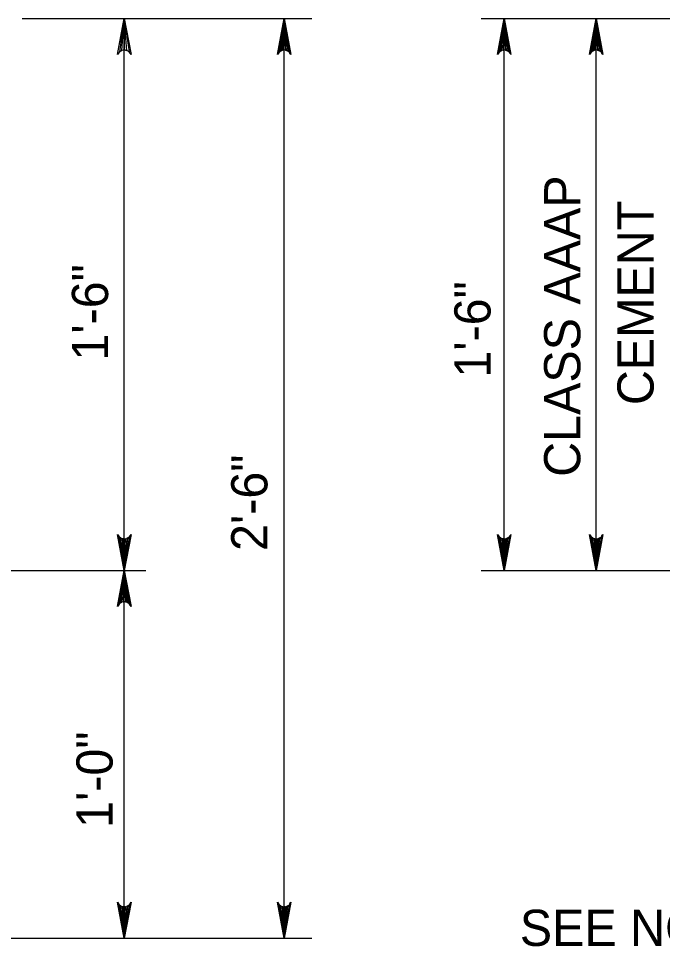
# Model space of a CAD drawing. Extents: x 636530 to 644067, y 294168 to 299122.
# Drawn here: x 641931.2 to 641984.6, y 296397.2 to 296474.1 of the extents above; entities that cross this region are included whole.
import ezdxf

# ---------------------------------------------------------------- set-up
doc = ezdxf.new("R2010")
doc.units = 0
doc.layers.add('1', color=7, linetype='Continuous')

msp = doc.modelspace()

# ---------------------------------------------------------------- linework, layer by layer
at = {"layer": '1'}
for p, q in [((641931.503, 296474.097), (641955.51, 296474.097)), ((641939.968, 296428.377), (641939.968, 296474.097)), ((641953.215, 296397.897), (641953.215, 296474.097)), ((641969.54, 296474.097), (641993.519, 296474.097)), ((641971.444, 296428.377), (641971.444, 296474.097)), ((641979.064, 296428.377), (641979.064, 296474.097)), ((641924.666, 296428.377), (641941.742, 296428.377)), ((641939.968, 296397.897), (641939.968, 296428.377)), ((641969.54, 296428.377), (641993.519, 296428.377)), ((641924.923, 296397.897), (641955.51, 296397.897))]:
    msp.add_line(p, q, dxfattribs=at)
for points in [[(641939.968, 296474.097), (641940.527, 296471.115), (641940.368, 296471.345), (641940.168, 296471.463), (641939.968, 296471.497), (641939.768, 296471.463), (641939.568, 296471.345), (641939.408, 296471.115), (641939.968, 296474.097), (641939.568, 296471.345), (641939.768, 296471.463), (641939.968, 296474.097), (641939.968, 296471.497), (641940.168, 296471.463), (641939.968, 296474.097), (641940.368, 296471.345)], [(641953.215, 296474.097), (641953.775, 296471.115), (641953.695, 296471.23), (641953.615, 296471.345), (641953.515, 296471.404), (641953.415, 296471.463), (641953.315, 296471.48), (641953.215, 296471.497), (641953.115, 296471.48), (641953.015, 296471.463), (641952.915, 296471.404), (641952.815, 296471.345), (641952.736, 296471.23), (641952.656, 296471.115), (641953.215, 296474.097), (641952.736, 296471.23), (641952.815, 296471.345), (641953.215, 296474.097), (641952.915, 296471.404), (641953.015, 296471.463), (641953.215, 296474.097), (641953.115, 296471.48), (641953.215, 296471.497), (641953.215, 296474.097), (641953.315, 296471.48), (641953.415, 296471.463), (641953.215, 296474.097), (641953.515, 296471.404), (641953.615, 296471.345), (641953.215, 296474.097), (641953.695, 296471.23)], [(641971.444, 296474.097), (641972.004, 296471.115), (641971.924, 296471.23), (641971.844, 296471.345), (641971.744, 296471.404), (641971.644, 296471.463), (641971.544, 296471.48), (641971.444, 296471.497), (641971.344, 296471.48), (641971.244, 296471.463), (641971.144, 296471.404), (641971.044, 296471.345), (641970.965, 296471.23), (641970.885, 296471.115), (641971.444, 296474.097), (641970.965, 296471.23), (641971.044, 296471.345), (641971.444, 296474.097), (641971.144, 296471.404), (641971.244, 296471.463), (641971.444, 296474.097), (641971.344, 296471.48), (641971.444, 296471.497), (641971.444, 296474.097), (641971.544, 296471.48), (641971.644, 296471.463), (641971.444, 296474.097), (641971.744, 296471.404), (641971.844, 296471.345), (641971.444, 296474.097), (641971.924, 296471.23)], [(641979.064, 296474.097), (641979.624, 296471.115), (641979.544, 296471.23), (641979.464, 296471.345), (641979.364, 296471.404), (641979.264, 296471.463), (641979.164, 296471.48), (641979.064, 296471.497), (641978.964, 296471.48), (641978.864, 296471.463), (641978.764, 296471.404), (641978.664, 296471.345), (641978.585, 296471.23), (641978.505, 296471.115), (641979.064, 296474.097), (641978.585, 296471.23), (641978.664, 296471.345), (641979.064, 296474.097), (641978.764, 296471.404), (641978.864, 296471.463), (641979.064, 296474.097), (641978.964, 296471.48), (641979.064, 296471.497), (641979.064, 296474.097), (641979.164, 296471.48), (641979.264, 296471.463), (641979.064, 296474.097), (641979.364, 296471.404), (641979.464, 296471.345), (641979.064, 296474.097), (641979.544, 296471.23)], [(641939.968, 296428.377), (641939.408, 296431.36), (641939.488, 296431.245), (641939.568, 296431.13), (641939.668, 296431.071), (641939.768, 296431.012), (641939.868, 296430.995), (641939.968, 296430.977), (641940.068, 296430.995), (641940.168, 296431.012), (641940.268, 296431.071), (641940.368, 296431.13), (641940.447, 296431.245), (641940.527, 296431.36), (641939.968, 296428.377), (641940.447, 296431.245), (641940.368, 296431.13), (641939.968, 296428.377), (641940.268, 296431.071), (641940.168, 296431.012), (641939.968, 296428.377), (641940.068, 296430.995), (641939.968, 296430.977), (641939.968, 296428.377), (641939.868, 296430.995), (641939.768, 296431.012), (641939.968, 296428.377), (641939.668, 296431.071), (641939.568, 296431.13), (641939.968, 296428.377), (641939.488, 296431.245)], [(641971.444, 296428.377), (641970.885, 296431.36), (641970.965, 296431.245), (641971.044, 296431.13), (641971.144, 296431.071), (641971.244, 296431.012), (641971.344, 296430.995), (641971.444, 296430.977), (641971.544, 296430.995), (641971.644, 296431.012), (641971.744, 296431.071), (641971.844, 296431.13), (641971.924, 296431.245), (641972.004, 296431.36), (641971.444, 296428.377), (641971.924, 296431.245), (641971.844, 296431.13), (641971.444, 296428.377), (641971.744, 296431.071), (641971.644, 296431.012), (641971.444, 296428.377), (641971.544, 296430.995), (641971.444, 296430.977), (641971.444, 296428.377), (641971.344, 296430.995), (641971.244, 296431.012), (641971.444, 296428.377), (641971.144, 296431.071), (641971.044, 296431.13), (641971.444, 296428.377), (641970.965, 296431.245)], [(641979.064, 296428.377), (641978.505, 296431.36), (641978.585, 296431.245), (641978.664, 296431.13), (641978.764, 296431.071), (641978.864, 296431.012), (641978.964, 296430.995), (641979.064, 296430.977), (641979.164, 296430.995), (641979.264, 296431.012), (641979.364, 296431.071), (641979.464, 296431.13), (641979.544, 296431.245), (641979.624, 296431.36), (641979.064, 296428.377), (641979.544, 296431.245), (641979.464, 296431.13), (641979.064, 296428.377), (641979.364, 296431.071), (641979.264, 296431.012), (641979.064, 296428.377), (641979.164, 296430.995), (641979.064, 296430.977), (641979.064, 296428.377), (641978.964, 296430.995), (641978.864, 296431.012), (641979.064, 296428.377), (641978.764, 296431.071), (641978.664, 296431.13), (641979.064, 296428.377), (641978.585, 296431.245)], [(641939.968, 296428.377), (641940.527, 296425.395), (641940.447, 296425.51), (641940.368, 296425.625), (641940.268, 296425.684), (641940.168, 296425.743), (641940.068, 296425.76), (641939.968, 296425.777), (641939.868, 296425.76), (641939.768, 296425.743), (641939.668, 296425.684), (641939.568, 296425.625), (641939.488, 296425.51), (641939.408, 296425.395), (641939.968, 296428.377), (641939.488, 296425.51), (641939.568, 296425.625), (641939.968, 296428.377), (641939.668, 296425.684), (641939.768, 296425.743), (641939.968, 296428.377), (641939.868, 296425.76), (641939.968, 296425.777), (641939.968, 296428.377), (641940.068, 296425.76), (641940.168, 296425.743), (641939.968, 296428.377), (641940.268, 296425.684), (641940.368, 296425.625), (641939.968, 296428.377), (641940.447, 296425.51)], [(641939.968, 296397.897), (641939.408, 296400.88), (641939.488, 296400.765), (641939.568, 296400.65), (641939.668, 296400.591), (641939.768, 296400.532), (641939.868, 296400.515), (641939.968, 296400.497), (641940.068, 296400.515), (641940.168, 296400.532), (641940.268, 296400.591), (641940.368, 296400.65), (641940.447, 296400.765), (641940.527, 296400.88), (641939.968, 296397.897), (641940.447, 296400.765), (641940.368, 296400.65), (641939.968, 296397.897), (641940.268, 296400.591), (641940.168, 296400.532), (641939.968, 296397.897), (641940.068, 296400.515), (641939.968, 296400.497), (641939.968, 296397.897), (641939.868, 296400.515), (641939.768, 296400.532), (641939.968, 296397.897), (641939.668, 296400.591), (641939.568, 296400.65), (641939.968, 296397.897), (641939.488, 296400.765)], [(641953.215, 296397.897), (641952.656, 296400.88), (641952.736, 296400.765), (641952.815, 296400.65), (641952.915, 296400.591), (641953.015, 296400.532), (641953.115, 296400.515), (641953.215, 296400.497), (641953.315, 296400.515), (641953.415, 296400.532), (641953.515, 296400.591), (641953.615, 296400.65), (641953.695, 296400.765), (641953.775, 296400.88), (641953.215, 296397.897), (641953.695, 296400.765), (641953.615, 296400.65), (641953.215, 296397.897), (641953.515, 296400.591), (641953.415, 296400.532), (641953.215, 296397.897), (641953.315, 296400.515), (641953.215, 296400.497), (641953.215, 296397.897), (641953.115, 296400.515), (641953.015, 296400.532), (641953.215, 296397.897), (641952.915, 296400.591), (641952.815, 296400.65), (641953.215, 296397.897), (641952.736, 296400.765)]]:
    msp.add_lwpolyline(points, dxfattribs=at)

# ---------------------------------------------------------------- texts
for s, p in [('CLASS AAAP', (641977.75, 296436.129)), ('CEMENT', (641983.822, 296442.07)), ('1\'-6"', (641938.627, 296445.759)), ('1\'-6"', (641970.313, 296444.348)), ('2\'-6"', (641951.827, 296429.988)), ('1\'-0"', (641939, 296407.046))]:
    msp.add_text(s, height=3, rotation=90, dxfattribs=at).set_placement(p)
msp.add_text('SEE NOTE 4', height=3, dxfattribs=at).set_placement((641972.737, 296397.264))

doc.saveas('drawing.dxf')
